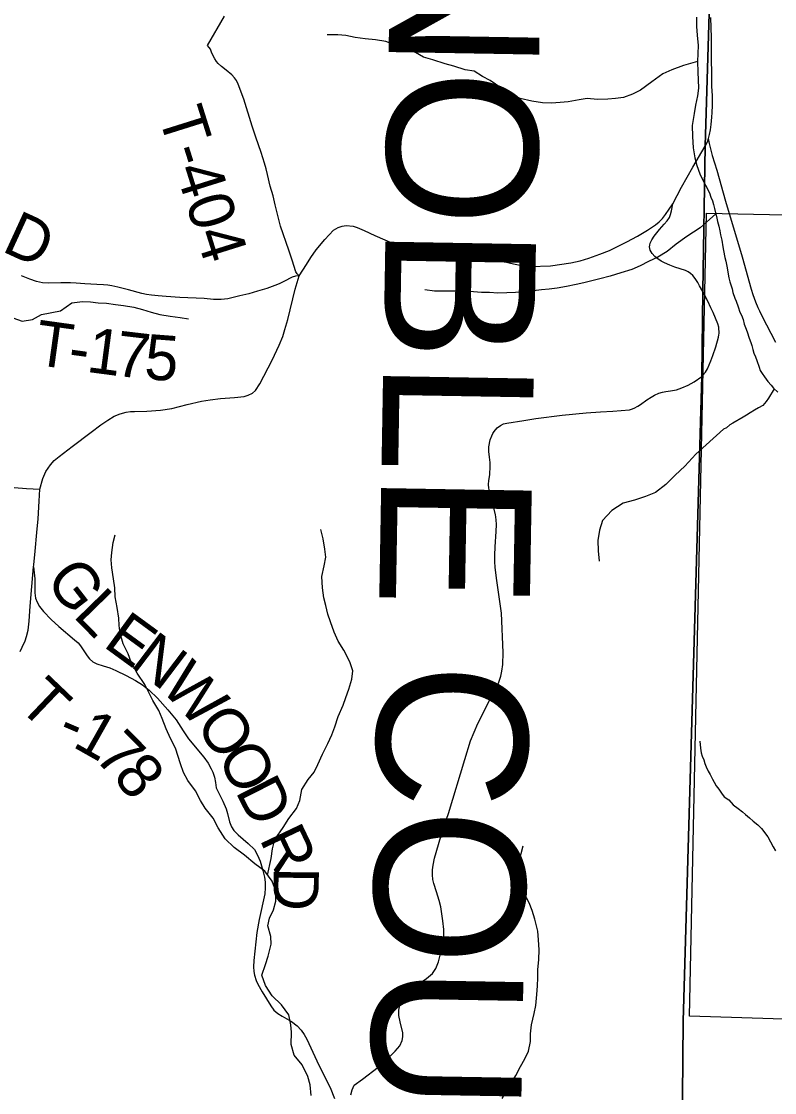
# Model space of a CAD drawing. Extents: x 0 to 34, y -8.9 to 22.
# Drawn here: x 27.906 to 28.852, y 10.111 to 11.458 of the extents above; entities that cross this region are included whole.
import ezdxf

# ---------------------------------------------------------------- set-up
doc = ezdxf.new("R2010")
doc.units = 0
for name, color, linetype in [('GM_X_Corporation', 7, 'Continuous'), ('GM_X_County_Road', 7, 'Continuous'), ('GM_X_County_Text', 7, 'Continuous'), ('GM_X_Minor_River', 7, 'Continuous'), ('GM_X_State_Route', 7, 'Continuous'), ('GM_X_Township_Road', 7, 'Continuous'), ('GM_X_Township_Road_Text', 7, 'Continuous')]:
    doc.layers.add(name, color=color, linetype=linetype)

msp = doc.modelspace()

# ---------------------------------------------------------------- linework, layer by layer
at = {"layer": 'GM_X_Corporation'}
for points in [[(28.7046, 7.104), (30.5167, 7.104), (30.5167, 13.904), (28.8143, 13.904), (28.8122, 13.7561), (28.8049, 13.053), (28.7787, 12.0377), (28.7786, 12.0342), (28.7779, 11.9899), (28.7762, 11.8872), (28.7797, 11.7437), (28.7775, 11.7346), (28.7754, 11.6346), (28.7651, 11.3014), (28.7622, 11.1187), (28.7609, 11.0119), (28.7377, 10.2012), (28.7308, 9.4444), (28.7238, 9.1729), (28.7123, 8.2818)], [(28.7046, 7.104), (30.5167, 7.104), (30.5167, 12.0118), (29.364, 12.0313), (29.2718, 12.0324), (28.9225, 12.0359), (28.8128, 12.0371), (28.7787, 12.0377), (28.7786, 12.0342), (28.7779, 11.9899), (28.7762, 11.8872), (28.7797, 11.7437), (28.7775, 11.7346), (28.7754, 11.6346), (28.7651, 11.3014), (28.7622, 11.1187), (28.7609, 11.0119), (28.7377, 10.2012), (28.7308, 9.4444), (28.7238, 9.1729), (28.7123, 8.2818)], [(29.5966, 11.1991), (29.575, 10.1808), (28.7457, 10.2071), (28.7671, 11.2169)]]:
    msp.add_lwpolyline(points, close=True, dxfattribs=at)
msp.add_lwpolyline([(28.7308, 9.4444), (28.7377, 10.2012), (28.7609, 11.0119), (28.7622, 11.1187), (28.7651, 11.3014), (28.7754, 11.6346), (28.7775, 11.7346), (28.7797, 11.7437), (28.7762, 11.8872), (28.692, 11.888), (28.4711, 11.8911), (28.4085, 11.8914), (28.3241, 11.8942), (28.2591, 11.8967), (27.9423, 11.8981), (27.1396, 11.9157), (26.2139, 11.9314)], dxfattribs=at)
msp.add_lwpolyline([(28.7308, 9.4444), (28.7377, 10.2012), (28.7609, 11.0119), (28.7622, 11.1187), (28.7651, 11.3014), (28.7754, 11.6346), (28.7775, 11.7346), (28.7797, 11.7437), (28.7762, 11.8872), (28.692, 11.888), (28.4711, 11.8911), (28.4085, 11.8914), (28.3241, 11.8942), (28.2591, 11.8967), (27.9423, 11.8981), (27.1396, 11.9157), (26.2139, 11.9314)], dxfattribs=at)
at = {"layer": 'GM_X_County_Road'}
msp.add_lwpolyline([(27.865, 10.8745), (27.912, 10.8706), (27.929, 10.8699)], dxfattribs=at)
at = {"layer": 'GM_X_Minor_River'}
for points in [[(28.7545, 11.4633), (28.7543, 11.4512), (28.7552, 11.4405), (28.7565, 11.4273), (28.7558, 11.4174), (28.7556, 11.4075), (28.7561, 11.3939), (28.7566, 11.3844), (28.7568, 11.3738), (28.7557, 11.3643), (28.7532, 11.3525), (28.7515, 11.3422), (28.749, 11.327), (28.7492, 11.3133), (28.7501, 11.2989), (28.7522, 11.2864), (28.7546, 11.2766), (28.7585, 11.266), (28.7603, 11.2622)], [(28.7556, 11.4072), (28.7379, 11.4024), (28.7232, 11.3969), (28.7119, 11.3918), (28.698, 11.3818), (28.6838, 11.3713), (28.674, 11.3663), (28.6627, 11.362), (28.6525, 11.3607), (28.6427, 11.3602), (28.6299, 11.3597), (28.617, 11.361), (28.6068, 11.3594), (28.5932, 11.3565), (28.583, 11.3557), (28.572, 11.3548), (28.5607, 11.3554), (28.5474, 11.3575), (28.5326, 11.3607), (28.5224, 11.3655), (28.5094, 11.3733), (28.4949, 11.3834), (28.4854, 11.3886), (28.4747, 11.3953), (28.4637, 11.397), (28.4493, 11.4014), (28.4383, 11.4043), (28.4227, 11.4094), (28.4113, 11.4127), (28.401, 11.4186), (28.3889, 11.4234), (28.3786, 11.4271), (28.3638, 11.4326), (28.3509, 11.4347), (28.338, 11.4357), (28.3251, 11.4374), (28.3134, 11.4399), (28.3035, 11.4409), (28.2899, 11.4408)], [(28.7603, 11.2622), (28.7708, 11.2423), (28.7724, 11.237), (28.7743, 11.2321), (28.7756, 11.2276), (28.7768, 11.2227), (28.78, 11.2106), (28.7809, 11.2064), (28.7825, 11.2004), (28.7837, 11.1947), (28.7846, 11.1894), (28.7862, 11.1826), (28.7875, 11.1743), (28.7883, 11.1697), (28.79, 11.161), (28.7912, 11.1565), (28.792, 11.1523), (28.7929, 11.1478), (28.7937, 11.1425), (28.795, 11.1353), (28.7962, 11.1304), (28.799, 11.1217), (28.8002, 11.1172), (28.8026, 11.11), (28.8042, 11.1062), (28.8066, 11.0991), (28.809, 11.0923), (28.811, 11.0885), (28.8129, 11.0829), (28.8142, 11.0772), (28.8161, 11.073), (28.8181, 11.0674), (28.8206, 11.0595), (28.8225, 11.0542), (28.8237, 11.0504), (28.825, 11.0455), (28.8266, 11.0406), (28.8285, 11.0361), (28.8301, 11.0315), (28.8333, 11.0232), (28.8345, 11.0191), (28.8369, 11.0153), (28.84, 11.0108), (28.8442, 11.0052), (28.8481, 11.0007), (28.8512, 10.9966), (28.8566, 10.9918)], [(28.759, 11.1985), (28.7786, 11.2159)], [(28.759, 11.1985), (28.7421, 11.1873), (28.7286, 11.1776), (28.7174, 11.1687), (28.7058, 11.1614), (28.6941, 11.1559), (28.6836, 11.1505), (28.673, 11.1458), (28.6591, 11.1418), (28.6459, 11.1375), (28.6327, 11.1343), (28.6229, 11.1315), (28.6127, 11.1291), (28.6029, 11.1271), (28.5909, 11.1246), (28.5792, 11.1226), (28.5693, 11.1213), (28.5595, 11.1204), (28.5493, 11.1192), (28.5384, 11.1179), (28.5267, 11.117), (28.5157, 11.1165), (28.5044, 11.1163), (28.4941, 11.117), (28.4839, 11.1172), (28.4741, 11.1179), (28.4612, 11.1188), (28.4355, 11.1185), (28.4249, 11.1188), (28.4128, 11.1205)], [(27.9546, 11.0939), (27.9689, 11.1039), (27.9825, 11.1056), (27.9927, 11.1053), (28.0022, 11.1039), (28.0128, 11.1037), (28.0238, 11.1019), (28.034, 11.1006), (28.0469, 11.0984), (28.0579, 11.0955), (28.0686, 11.0923), (28.0796, 11.0894), (28.0928, 11.0872), (28.1053, 11.0855), (28.1156, 11.0837)], [(27.8947, 11.085), (27.9065, 11.0808), (27.9197, 11.0832), (27.9311, 11.0893), (27.9546, 11.0939)], [(28.8519, 10.9959), (28.845, 10.984), (28.842, 10.9798), (28.8376, 10.9751), (28.8323, 10.972), (28.8271, 10.9692), (28.8218, 10.9657), (28.8173, 10.963), (28.8132, 10.9603), (28.8001, 10.9528), (28.7964, 10.9505), (28.7919, 10.947), (28.7882, 10.945), (28.7533, 10.9138)], [(28.7533, 10.9138), (28.7397, 10.8988), (28.7274, 10.8872), (28.7158, 10.8757), (28.7027, 10.8657), (28.6903, 10.8606), (28.6764, 10.8559), (28.662, 10.8523), (28.6478, 10.843), (28.6362, 10.8303), (28.6322, 10.8181), (28.6305, 10.8052), (28.6307, 10.7923), (28.632, 10.7794)], [(28.2152, 10.3847), (28.2195, 10.4057), (28.2213, 10.4175), (28.2242, 10.4293), (28.2349, 10.4446), (28.242, 10.4557), (28.2513, 10.4683), (28.2557, 10.4782), (28.2582, 10.4923), (28.2663, 10.5046), (28.2738, 10.5141), (28.2782, 10.5237), (28.2841, 10.5367), (28.2907, 10.55), (28.2959, 10.5611), (28.2995, 10.571), (28.3039, 10.584), (28.3101, 10.5981), (28.3134, 10.608), (28.3171, 10.6183), (28.3211, 10.6309), (28.3224, 10.6415), (28.3185, 10.6528), (28.3108, 10.6672), (28.3038, 10.6785), (28.2988, 10.6902), (28.2944, 10.703), (28.2909, 10.7128), (28.2885, 10.7234), (28.2857, 10.7333), (28.284, 10.7458), (28.2835, 10.7598), (28.2863, 10.7735), (28.2885, 10.7842), (28.2872, 10.7944), (28.2848, 10.8073), (28.282, 10.819)], [(28.0195, 10.7903), (28.0212, 10.8028), (28.0237, 10.8123)], [(28.2698, 10.1074), (28.2685, 10.121), (28.2657, 10.1316), (28.2588, 10.1463), (28.2484, 10.1583), (28.2448, 10.1716), (28.245, 10.1871), (28.2445, 10.1966), (28.2417, 10.2091), (28.2325, 10.2215), (28.221, 10.2327), (28.2125, 10.2459), (28.2078, 10.2587), (28.2125, 10.2724), (28.2158, 10.2827), (28.2198, 10.298), (28.2193, 10.3074), (28.2153, 10.321), (28.2175, 10.3306), (28.2226, 10.3409), (28.2255, 10.3519), (28.2257, 10.3644), (28.2207, 10.3769), (28.2118, 10.3897), (28.1992, 10.3986), (28.1862, 10.4095), (28.1732, 10.4195), (28.1617, 10.4304), (28.1529, 10.4439), (28.1467, 10.4564), (28.1367, 10.4688), (28.1309, 10.4786), (28.1247, 10.4906), (28.1147, 10.5034), (28.1096, 10.5136), (28.1057, 10.5246), (28.0994, 10.5442), (28.0932, 10.5563), (28.0877, 10.5683), (28.0827, 10.5816), (28.0784, 10.5914), (28.071, 10.6042), (28.066, 10.614), (28.0606, 10.6242), (28.0513, 10.6385), (28.0436, 10.6524), (28.04, 10.6626), (28.0334, 10.6754), (28.0299, 10.6883), (28.0286, 10.6982), (28.0281, 10.7076), (28.026, 10.7209), (28.0236, 10.7345), (28.0231, 10.7459), (28.0214, 10.7569), (28.0193, 10.7709), (28.0185, 10.7808), (28.0195, 10.7903)], [(28.7584, 10.5528), (28.7593, 10.5441), (28.7602, 10.5384), (28.7614, 10.5343), (28.7634, 10.5294), (28.765, 10.5248), (28.7666, 10.5207), (28.7689, 10.5154), (28.7717, 10.5109), (28.7744, 10.5053), (28.7764, 10.5015), (28.7791, 10.497), (28.7826, 10.4925), (28.7857, 10.4876), (28.7892, 10.4832), (28.7949, 10.4791), (28.8003, 10.4731), (28.8068, 10.4683), (28.8122, 10.4642), (28.8161, 10.4609), (28.821, 10.4568), (28.8257, 10.4523), (28.8314, 10.4478), (28.836, 10.4434), (28.8442, 10.4329), (28.8473, 10.4265), (28.8508, 10.4201), (28.8536, 10.4152)], [(28.51, 10.104), (28.5193, 10.1196), (28.5271, 10.1326), (28.533, 10.1441), (28.5385, 10.1536), (28.543, 10.1632), (28.5455, 10.1754), (28.5457, 10.1852), (28.5471, 10.1962), (28.5503, 10.2107), (28.5525, 10.2206), (28.5538, 10.2346), (28.5544, 10.2453), (28.5547, 10.2555), (28.5549, 10.2654), (28.5563, 10.2787), (28.5565, 10.2908), (28.5556, 10.3033), (28.5547, 10.3143), (28.5511, 10.3294), (28.5479, 10.34), (28.544, 10.3498), (28.5374, 10.3623), (28.5331, 10.3759), (28.531, 10.3895), (28.5309, 10.399), (28.5338, 10.4119), (28.5363, 10.4215)]]:
    msp.add_lwpolyline(points, dxfattribs=at)
at = {"layer": 'GM_X_State_Route'}
for points in [[(28.7653, 11.3009), (28.7681, 11.3066), (28.7695, 11.3106), (28.7707, 11.3157), (28.7719, 11.3213), (28.7728, 11.328), (28.7737, 11.3372), (28.774, 11.3432), (28.7746, 11.352), (28.7744, 11.3644), (28.7738, 11.3763), (28.7734, 11.3881), (28.7731, 11.4144), (28.773, 11.4372), (28.7725, 11.4626)], [(27.9042, 10.6659), (27.9068, 10.6712), (27.9102, 10.6792), (27.912, 10.6846), (27.914, 10.6927), (27.9153, 10.7037), (27.9165, 10.7229), (27.9208, 10.7723), (27.9211, 10.7748), (27.9228, 10.792), (27.9251, 10.8152), (27.9267, 10.8324), (27.9281, 10.8549), (27.929, 10.8699), (27.9326, 10.8833), (27.9364, 10.8918), (27.9422, 10.9003), (27.947, 10.9057), (27.953, 10.9109), (27.9694, 10.9236), (27.9935, 10.9414), (28.0055, 10.9508), (28.0141, 10.9567), (28.0222, 10.9614), (28.0297, 10.9643), (28.0375, 10.9665), (28.0429, 10.9672), (28.0478, 10.9675), (28.0635, 10.9678), (28.0805, 10.9692), (28.0947, 10.9713), (28.114, 10.9762), (28.1319, 10.9804), (28.1428, 10.9821), (28.156, 10.9837), (28.1735, 10.985), (28.1858, 10.9864), (28.1909, 10.9879), (28.196, 10.9904), (28.1999, 10.994), (28.2054, 11.002), (28.2208, 11.032), (28.2297, 11.0507), (28.2343, 11.0615), (28.237, 11.0705), (28.2406, 11.0832), (28.2499, 11.1213), (28.255, 11.1378), (28.2639, 11.1521), (28.2696, 11.1612), (28.2764, 11.1706), (28.2869, 11.1836), (28.298, 11.1952), (28.3038, 11.1988), (28.309, 11.2005), (28.3141, 11.2013), (28.3228, 11.2004), (28.3276, 11.1989), (28.3367, 11.195), (28.3501, 11.1887), (28.3721, 11.179), (28.3826, 11.1749), (28.3932, 11.1711), (28.405, 11.1687), (28.4238, 11.1664), (28.4561, 11.1633), (28.4851, 11.1605), (28.4986, 11.1587), (28.5116, 11.1559), (28.5244, 11.153), (28.5348, 11.1508), (28.5453, 11.1496), (28.5707, 11.1505), (28.5964, 11.1543), (28.6079, 11.1568), (28.6191, 11.16), (28.6328, 11.165), (28.645, 11.1699), (28.6668, 11.1807), (28.6802, 11.1878), (28.6929, 11.1953), (28.7028, 11.2022), (28.7073, 11.2057), (28.7115, 11.21), (28.7155, 11.2149), (28.7244, 11.2285), (28.7356, 11.2495), (28.7498, 11.2745), (28.7653, 11.3009)], [(28.854, 11.0543), (28.8368, 11.0873), (28.8338, 11.0934), (28.8318, 11.0979), (28.829, 11.1048), (28.8257, 11.1139), (28.8235, 11.1208), (28.8121, 11.1613), (28.7912, 11.2316), (28.7803, 11.2704), (28.7746, 11.2887), (28.7745, 11.2891), (28.7718, 11.2994), (28.7705, 11.3045), (28.7695, 11.3106)]]:
    msp.add_lwpolyline(points, dxfattribs=at)
at = {"layer": 'GM_X_Township_Road'}
for points in [[(28.255, 11.1378), (28.2523, 11.1403), (28.2506, 11.143), (28.2461, 11.1577), (28.2417, 11.1704), (28.2312, 11.2004), (28.2246, 11.2274), (28.222, 11.2385), (28.2184, 11.2507), (28.2149, 11.2653), (28.2135, 11.2723), (28.2112, 11.2797), (28.2069, 11.2929), (28.2003, 11.3121), (28.1959, 11.3263), (28.1851, 11.3601), (28.1781, 11.3791), (28.176, 11.3833), (28.1735, 11.387), (28.1701, 11.3905), (28.1632, 11.3964), (28.1572, 11.4011), (28.1532, 11.4047), (28.151, 11.4073), (28.1487, 11.4107), (28.1467, 11.4145), (28.1448, 11.4192), (28.1432, 11.4228), (28.1416, 11.4251), (28.1396, 11.4275), (28.1611, 11.4645)], [(28.7624, 11.1182), (28.7583, 11.1252), (28.756, 11.1294), (28.7528, 11.1346), (28.7499, 11.1382), (28.7468, 11.141), (28.7438, 11.1431), (28.7404, 11.1447), (28.7273, 11.1488), (28.7207, 11.1513), (28.7142, 11.1542), (28.71, 11.1565), (28.7056, 11.1592), (28.702, 11.1622), (28.6985, 11.166), (28.6961, 11.1701), (28.6951, 11.1743), (28.6955, 11.1765), (28.6961, 11.1792), (28.698, 11.1831), (28.7013, 11.1877), (28.7079, 11.1963), (28.7137, 11.2028), (28.7176, 11.2073), (28.7202, 11.2112), (28.7216, 11.215), (28.7228, 11.2198), (28.7244, 11.2285)], [(28.255, 11.1378), (28.2502, 11.1375), (28.2461, 11.1364), (28.2354, 11.1307), (28.2296, 11.1281), (28.2242, 11.1257), (28.2142, 11.1221), (28.2025, 11.1185), (28.1914, 11.1155), (28.1804, 11.1129), (28.165, 11.1091), (28.1566, 11.108), (28.1472, 11.1083), (28.1353, 11.1093), (28.1047, 11.1109), (28.0876, 11.1119), (28.0777, 11.1127), (28.0692, 11.1136), (28.0627, 11.1146), (28.0571, 11.1159), (28.0401, 11.1204), (28.0269, 11.1237), (28.0192, 11.1252), (28.0145, 11.1261), (28.009, 11.1268), (28.0006, 11.127), (27.9854, 11.1277), (27.9743, 11.1288), (27.9672, 11.1293), (27.9552, 11.1293), (27.9395, 11.1287), (27.932, 11.1291), (27.9246, 11.1308), (27.9163, 11.1336), (27.9056, 11.1379)], [(28.7611, 11.0114), (28.7625, 11.0129), (28.7657, 11.017), (28.767, 11.0191), (28.7682, 11.0211), (28.7725, 11.0312), (28.775, 11.0377), (28.7785, 11.0489), (28.782, 11.0607), (28.7826, 11.0637), (28.7828, 11.0655), (28.7823, 11.0734), (28.781, 11.0775), (28.7782, 11.0848), (28.7752, 11.0919), (28.7725, 11.0977), (28.7685, 11.1059), (28.7624, 11.1182)], [(28.3199, 10.1083), (28.3213, 10.1148), (28.3241, 10.1204), (28.3343, 10.1283), (28.3543, 10.1432), (28.3688, 10.1567), (28.3756, 10.1633), (28.3814, 10.17), (28.3844, 10.1768), (28.3851, 10.1813), (28.3852, 10.1865), (28.382, 10.2), (28.3803, 10.2081), (28.3803, 10.2148), (28.3812, 10.2205), (28.3821, 10.2262), (28.3876, 10.2355), (28.393, 10.2402), (28.3982, 10.2442), (28.4031, 10.2474), (28.4083, 10.2501), (28.4151, 10.2545), (28.4226, 10.2609), (28.4266, 10.2674), (28.4298, 10.2755), (28.4327, 10.2855), (28.4358, 10.2985), (28.4365, 10.3048), (28.4368, 10.3103), (28.4365, 10.3163), (28.4354, 10.3272), (28.433, 10.3447), (28.4307, 10.3529), (28.4274, 10.3636), (28.4243, 10.3742), (28.4227, 10.379), (28.4224, 10.3849), (28.4224, 10.3914), (28.4231, 10.3973), (28.4249, 10.406), (28.436, 10.4431), (28.4424, 10.4619), (28.4629, 10.5299), (28.4704, 10.5534), (28.4749, 10.5643), (28.4793, 10.5753), (28.49, 10.5957), (28.4935, 10.6039), (28.4995, 10.6153), (28.5024, 10.62), (28.5055, 10.6261), (28.5083, 10.6347), (28.5096, 10.641), (28.5107, 10.6495), (28.5111, 10.6643), (28.509, 10.7138), (28.5033, 10.7551), (28.5012, 10.7714), (28.5007, 10.7788), (28.5009, 10.7867), (28.5013, 10.7972), (28.5024, 10.8164), (28.503, 10.8255), (28.5024, 10.8314), (28.5015, 10.8381), (28.4949, 10.8644), (28.4934, 10.871), (28.4929, 10.8757), (28.4932, 10.8806), (28.4945, 10.8877), (28.495, 10.8988), (28.4948, 10.9034), (28.4941, 10.9098), (28.4931, 10.917), (28.4931, 10.9231), (28.4951, 10.9317), (28.4971, 10.9369), (28.4984, 10.9396), (28.5001, 10.9424), (28.5037, 10.9467), (28.5079, 10.95), (28.5117, 10.9518), (28.5158, 10.9529), (28.5374, 10.9562), (28.5524, 10.9585), (28.5855, 10.9628), (28.6158, 10.9659), (28.6335, 10.9671), (28.6492, 10.9679), (28.6597, 10.9685), (28.6699, 10.9695), (28.6728, 10.9704), (28.6758, 10.9714), (28.6805, 10.974), (28.6841, 10.9764), (28.6919, 10.9822), (28.6973, 10.9856), (28.7014, 10.988), (28.7071, 10.9905), (28.7114, 10.9917), (28.7156, 10.9925), (28.7217, 10.9934), (28.729, 10.9948), (28.7361, 10.9971), (28.744, 11.0006), (28.7513, 11.0047), (28.7611, 11.0114)], [(27.9208, 10.7723), (27.9224, 10.7571), (27.9226, 10.749), (27.9226, 10.7396), (27.9235, 10.7328), (27.9253, 10.7276), (27.9283, 10.7221), (27.9336, 10.7162), (27.9431, 10.7059), (27.9525, 10.6972), (27.9724, 10.6803), (27.9769, 10.6764), (27.9799, 10.673), (27.9883, 10.6601), (27.9913, 10.6563), (27.9955, 10.6528), (28.0005, 10.6504), (28.0086, 10.6476), (28.0168, 10.645), (28.0244, 10.6419), (28.0373, 10.6356), (28.049, 10.6293), (28.0578, 10.6238), (28.0661, 10.6172), (28.0769, 10.6069), (28.0896, 10.5923), (28.1, 10.5797), (28.1092, 10.566), (28.1159, 10.5558), (28.1349, 10.5329), (28.1403, 10.5255), (28.1444, 10.5184), (28.1464, 10.5142), (28.1482, 10.5076), (28.1495, 10.5009), (28.1503, 10.4944), (28.1587, 10.4775), (28.1631, 10.468), (28.1648, 10.4621), (28.1673, 10.4516), (28.1696, 10.4454), (28.1729, 10.4408), (28.1781, 10.4351), (28.1907, 10.4243), (28.1986, 10.4169), (28.2026, 10.4097), (28.206, 10.402), (28.2093, 10.3904), (28.2111, 10.3822), (28.2119, 10.3758), (28.2121, 10.3686), (28.2116, 10.3612), (28.2044, 10.329), (28.2017, 10.3125), (28.1978, 10.2774), (28.1975, 10.2692), (28.1977, 10.2636), (28.1985, 10.2587), (28.2007, 10.2523), (28.2028, 10.2475), (28.2084, 10.238), (28.2193, 10.2202), (28.2229, 10.2147), (28.2278, 10.2107), (28.2336, 10.2074), (28.245, 10.2005), (28.2524, 10.1951), (28.2572, 10.1899), (28.2612, 10.1841), (28.2643, 10.1784), (28.2794, 10.1458), (28.2938, 10.1178), (28.2992, 10.1037)]]:
    msp.add_lwpolyline(points, dxfattribs=at)

# ---------------------------------------------------------------- texts
at = {"layer": 'GM_X_County_Text'}
msp.add_text('NOBLE COUNTY', height=0.189394, rotation=269.0214, dxfattribs=at).set_placement((28.37, 11.5815))
at = {"layer": 'GM_X_Township_Road_Text'}
for s, height, rotation, p in [('T-404', 0.05682, 287.4332, (28.0773, 11.3403)), ('D', 0.0568, 335.336, (27.8794, 11.1696)), ('T', 0.0568, 352.0893, (27.9205, 11.0265)), ('1', 0.0568, 352.5077, (27.9862, 11.0174)), ('7', 0.0568, 353.359, (28.0218, 11.0127)), ('5', 0.0568, 355.6513, (28.059, 11.0084)), ('-', 0.0568, 352.1762, (27.9627, 11.0206)), ('G', 0.0568, 307.6932, (27.9342, 10.7552)), ('L', 0.0568, 314.28, (27.9694, 10.7103)), ('E', 0.0568, 323.8527, (28.0069, 10.673)), ('N', 0.0568, 322.8161, (28.041, 10.6481)), ('W', 0.0568, 313.3076, (28.079, 10.6196)), ('T', 0.0568, 316.3759, (27.8993, 10.5968)), ('1', 0.0568, 330.5152, (27.9683, 10.5469)), ('O', 0.0568, 305.4928, (28.1229, 10.5733)), ('-', 0.0568, 336.703, (27.9483, 10.5554)), ('7', 0.0568, 314.448, (27.9954, 10.5322)), ('O', 0.0568, 297.7854, (28.1508, 10.5343)), ('8', 0.0568, 309.5717, (28.0191, 10.5082)), ('D', 0.0568, 296.8502, (28.174, 10.4902)), ('R', 0.0568, 295.4654, (28.2043, 10.4303)), ('D', 0.0568, 269.3224, (28.2229, 10.3948))]:
    msp.add_text(s, height=height, rotation=rotation, dxfattribs=at).set_placement(p)

doc.saveas('drawing.dxf')
